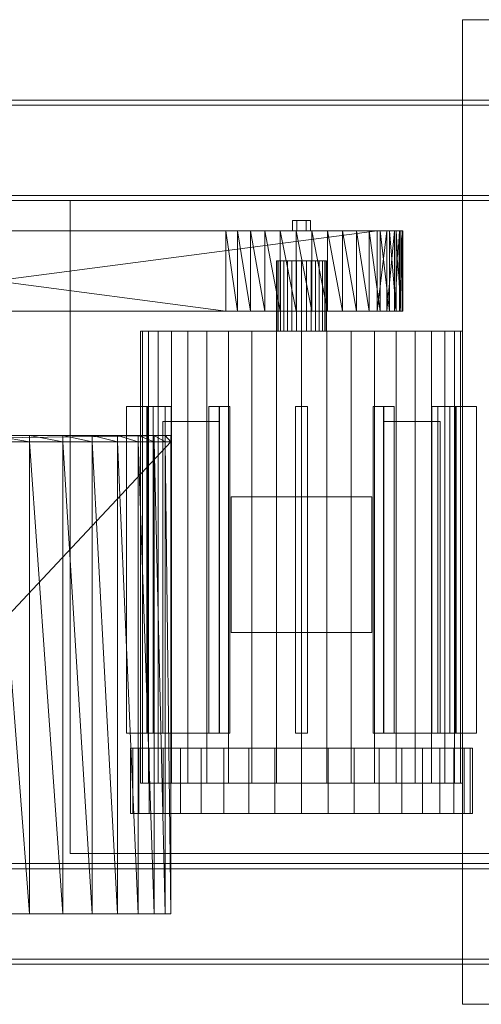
# Model space of a CAD drawing. Header units: millimetres. Extents: x -3490 to 61924, y -72580 to 6847.
# Tile 914 of 1056: x 46991 to 47450, y -16300 to -15320. Entities that reach past the tile are written whole.
import ezdxf

# ---------------------------------------------------------------- set-up
doc = ezdxf.new("R2010")
doc.units = ezdxf.units.MM
doc.layers.add('superior_secador', color=7, linetype='Continuous', lineweight=0)

msp = doc.modelspace()

# ---------------------------------------------------------------- linework, layer by layer
at = {"layer": 'superior_secador'}
for p, q in [((47431.134, -16300), (47431.134, -15320)), ((47431.134, -15320), (47591.134, -15320)), ((46141.134, -15400), (47631.134, -15400)), ((47631.134, -15405), (46141.134, -15405)), ((46141.134, -15495), (47631.134, -15495)), ((47631.134, -15500), (46141.134, -15500)), ((47041.134, -16150), (47041.134, -15500)), ((47041.134, -15500), (47501.134, -15500)), ((47266.634, -15520), (47262.134, -15520)), ((47262.134, -15520), (47262.134, -15530)), ((47275.634, -15520), (47266.634, -15520)), ((47266.634, -15520), (47266.634, -15530)), ((47275.634, -15520), (47280.134, -15520)), ((47275.634, -15520), (47275.634, -15530)), ((47280.134, -15530), (47280.134, -15520)), ((46563.527, -15530), (47220.472, -15530)), ((46566.909, -15530), (47220.472, -15530)), ((47363.478, -15530), (46566.909, -15530)), ((46576.326, -15530), (47195.951, -15530)), ((46576.326, -15530), (47220.472, -15530)), ((47195.951, -15530), (46585.951, -15530)), ((46585.951, -15530), (47195.951, -15610)), ((47363.478, -15530), (46666.607, -15530)), ((47346.316, -15530), (46724.84, -15530)), ((47363.478, -15530), (46724.84, -15530)), ((46736.316, -15530), (47346.316, -15530)), ((47346.316, -15530), (46736.316, -15610)), ((47195.951, -15530), (47220.472, -15530)), ((47207.427, -15530), (47195.951, -15530)), ((47195.951, -15610), (47195.951, -15530)), ((47195.951, -15530), (47207.427, -15610)), ((47220.472, -15530), (47207.427, -15530)), ((47207.427, -15530), (47207.427, -15610)), ((47207.427, -15530), (47220.472, -15610)), ((47220.472, -15530), (47249.952, -15530)), ((47234.764, -15530), (47220.472, -15530)), ((47220.472, -15530), (47281.505, -15530)), ((47220.472, -15530), (47338.577, -15530)), ((47220.472, -15530), (47363.478, -15530)), ((47220.472, -15530), (47220.472, -15610)), ((47220.472, -15530), (47234.764, -15610)), ((47249.952, -15530), (47234.764, -15530)), ((47234.764, -15530), (47234.764, -15610)), ((47234.764, -15530), (47249.952, -15610)), ((47249.952, -15530), (47281.505, -15530)), ((47265.661, -15530), (47249.952, -15530)), ((47249.952, -15530), (47249.952, -15610)), ((47249.952, -15530), (47265.661, -15610)), ((47266.634, -15530), (47262.134, -15530)), ((47281.505, -15530), (47265.661, -15530)), ((47265.661, -15530), (47265.661, -15610)), ((47265.661, -15530), (47281.505, -15610)), ((47275.634, -15530), (47266.634, -15530)), ((47280.134, -15530), (47275.634, -15530)), ((47281.505, -15530), (47312.044, -15530)), ((47297.094, -15530), (47281.505, -15530)), ((47281.505, -15530), (47338.577, -15530)), ((47281.505, -15530), (47281.505, -15610)), ((47281.505, -15530), (47297.094, -15610)), ((47312.044, -15530), (47297.094, -15530)), ((47297.094, -15530), (47297.094, -15610)), ((47297.094, -15530), (47312.044, -15610)), ((47312.044, -15530), (47338.577, -15530)), ((47325.985, -15530), (47312.044, -15530)), ((47312.044, -15530), (47312.044, -15610)), ((47312.044, -15530), (47325.985, -15610)), ((47338.577, -15530), (47325.985, -15530)), ((47325.985, -15530), (47325.985, -15610)), ((47325.985, -15530), (47338.577, -15610)), ((47338.577, -15530), (47358.509, -15530)), ((47349.508, -15530), (47338.577, -15530)), ((47338.577, -15530), (47369.888, -15530)), ((47338.577, -15530), (47363.478, -15530)), ((47338.577, -15530), (47338.577, -15610)), ((47338.577, -15530), (47349.508, -15610)), ((47363.478, -15530), (47346.316, -15530)), ((47346.316, -15530), (47355.941, -15530)), ((47355.941, -15530), (47346.316, -15610)), ((47346.316, -15530), (47346.316, -15610)), ((47358.509, -15530), (47349.508, -15530)), ((47349.508, -15530), (47349.508, -15610)), ((47349.508, -15530), (47358.509, -15610)), ((47355.941, -15530), (47363.478, -15530)), ((47363.478, -15530), (47355.941, -15610)), ((47355.941, -15530), (47355.941, -15610)), ((47358.509, -15530), (47369.888, -15530)), ((47365.358, -15530), (47358.509, -15530)), ((47358.509, -15530), (47358.509, -15610)), ((47358.509, -15530), (47365.358, -15610)), ((47371.6, -15530), (47363.478, -15530)), ((47363.478, -15530), (47368.741, -15530)), ((47369.888, -15530), (47363.478, -15530)), ((47368.741, -15530), (47363.478, -15610)), ((47363.478, -15530), (47363.478, -15610)), ((47369.888, -15530), (47365.358, -15530)), ((47365.358, -15530), (47365.358, -15610)), ((47365.358, -15530), (47369.888, -15610)), ((47368.741, -15530), (47371.6, -15530)), ((47371.6, -15530), (47368.741, -15610)), ((47368.741, -15530), (47368.741, -15610)), ((47369.888, -15530), (47371.6, -15530)), ((47371.985, -15530), (47369.888, -15530)), ((47369.888, -15530), (47369.888, -15610)), ((47369.888, -15530), (47371.985, -15610)), ((47371.6, -15530), (47371.985, -15530)), ((47371.985, -15530), (47371.6, -15610)), ((47371.6, -15530), (47371.6, -15610)), ((47371.985, -15530), (47371.985, -15610)), ((47246.614, -15560), (47246.134, -15560)), ((47246.134, -15560), (47246.134, -15630)), ((47248.037, -15560), (47246.614, -15560)), ((47246.614, -15560), (47246.614, -15630)), ((47250.347, -15560), (47248.037, -15560)), ((47248.037, -15560), (47248.037, -15630)), ((47253.456, -15560), (47250.347, -15560)), ((47250.347, -15560), (47250.347, -15630)), ((47257.245, -15560), (47253.456, -15560)), ((47253.456, -15560), (47253.456, -15630)), ((47261.567, -15560), (47257.245, -15560)), ((47257.245, -15560), (47257.245, -15630)), ((47266.257, -15560), (47261.567, -15560)), ((47261.567, -15560), (47261.567, -15630)), ((47271.134, -15560), (47266.257, -15560)), ((47266.257, -15560), (47266.257, -15630)), ((47276.011, -15560), (47271.134, -15560)), ((47271.134, -15560), (47271.134, -15630)), ((47280.701, -15560), (47276.011, -15560)), ((47276.011, -15560), (47276.011, -15630)), ((47285.023, -15560), (47280.701, -15560)), ((47280.701, -15560), (47280.701, -15630)), ((47288.812, -15560), (47285.023, -15560)), ((47285.023, -15560), (47285.023, -15630)), ((47291.921, -15560), (47288.812, -15560)), ((47288.812, -15560), (47288.812, -15630)), ((47294.231, -15560), (47291.921, -15560)), ((47291.921, -15560), (47291.921, -15630)), ((47295.654, -15560), (47294.231, -15560)), ((47294.231, -15560), (47294.231, -15630)), ((47295.654, -15560), (47296.134, -15560)), ((47295.654, -15560), (47295.654, -15630)), ((47296.134, -15630), (47296.134, -15560)), ((47220.472, -15610), (46563.527, -15610)), ((47220.472, -15610), (46566.909, -15610)), ((46566.909, -15610), (47363.478, -15610)), ((47195.951, -15610), (46576.326, -15610)), ((47220.472, -15610), (46576.326, -15610)), ((46585.951, -15610), (47195.951, -15610)), ((46666.607, -15610), (47363.478, -15610)), ((46724.84, -15610), (47346.316, -15610)), ((46724.84, -15610), (47363.478, -15610)), ((47346.316, -15610), (46736.316, -15610)), ((47220.472, -15610), (47195.951, -15610)), ((47195.951, -15610), (47207.427, -15610)), ((47207.427, -15610), (47220.472, -15610)), ((47249.952, -15610), (47220.472, -15610)), ((47220.472, -15610), (47234.764, -15610)), ((47281.505, -15610), (47220.472, -15610)), ((47338.577, -15610), (47220.472, -15610)), ((47363.478, -15610), (47220.472, -15610)), ((47234.764, -15610), (47249.952, -15610)), ((47281.505, -15610), (47249.952, -15610)), ((47249.952, -15610), (47265.661, -15610)), ((47265.661, -15610), (47281.505, -15610)), ((47312.044, -15610), (47281.505, -15610)), ((47281.505, -15610), (47297.094, -15610)), ((47338.577, -15610), (47281.505, -15610)), ((47297.094, -15610), (47312.044, -15610)), ((47338.577, -15610), (47312.044, -15610)), ((47312.044, -15610), (47325.985, -15610)), ((47325.985, -15610), (47338.577, -15610)), ((47358.509, -15610), (47338.577, -15610)), ((47338.577, -15610), (47349.508, -15610)), ((47369.888, -15610), (47338.577, -15610)), ((47363.478, -15610), (47338.577, -15610)), ((47346.316, -15610), (47363.478, -15610)), ((47355.941, -15610), (47346.316, -15610)), ((47349.508, -15610), (47358.509, -15610)), ((47363.478, -15610), (47355.941, -15610)), ((47369.888, -15610), (47358.509, -15610)), ((47358.509, -15610), (47365.358, -15610)), ((47363.478, -15610), (47371.6, -15610)), ((47368.741, -15610), (47363.478, -15610)), ((47363.478, -15610), (47369.888, -15610)), ((47365.358, -15610), (47369.888, -15610)), ((47371.6, -15610), (47368.741, -15610)), ((47371.6, -15610), (47369.888, -15610)), ((47369.888, -15610), (47371.985, -15610)), ((47371.985, -15610), (47371.6, -15610)), ((47113.104, -15630), (47111.134, -15630)), ((47111.134, -15630), (47111.134, -16080)), ((47118.965, -15630), (47113.104, -15630)), ((47113.104, -15630), (47113.104, -16080)), ((47128.573, -15630), (47118.965, -15630)), ((47118.965, -15630), (47118.965, -16080)), ((47141.691, -15630), (47128.573, -15630)), ((47128.573, -15630), (47128.573, -16080)), ((47157.997, -15630), (47141.691, -15630)), ((47141.691, -15630), (47141.691, -16080)), ((47177.088, -15630), (47157.997, -15630)), ((47157.997, -15630), (47157.997, -16080)), ((47198.495, -15630), (47177.088, -15630)), ((47177.088, -15630), (47177.088, -16080)), ((47221.691, -15630), (47198.495, -15630)), ((47198.495, -15630), (47198.495, -16080)), ((47246.104, -15630), (47221.691, -15630)), ((47221.691, -15630), (47221.691, -16080)), ((47271.134, -15630), (47246.104, -15630)), ((47246.104, -15630), (47246.104, -16080)), ((47246.614, -15630), (47246.134, -15630)), ((47248.037, -15630), (47246.614, -15630)), ((47250.347, -15630), (47248.037, -15630)), ((47253.456, -15630), (47250.347, -15630)), ((47257.245, -15630), (47253.456, -15630)), ((47261.567, -15630), (47257.245, -15630)), ((47266.257, -15630), (47261.567, -15630)), ((47271.134, -15630), (47266.257, -15630)), ((47296.163, -15630), (47271.134, -15630)), ((47271.134, -15630), (47271.134, -16080)), ((47276.011, -15630), (47271.134, -15630)), ((47280.701, -15630), (47276.011, -15630)), ((47285.023, -15630), (47280.701, -15630)), ((47288.812, -15630), (47285.023, -15630)), ((47291.921, -15630), (47288.812, -15630)), ((47294.231, -15630), (47291.921, -15630)), ((47295.654, -15630), (47294.231, -15630)), ((47296.134, -15630), (47295.654, -15630)), ((47320.577, -15630), (47296.163, -15630)), ((47296.163, -15630), (47296.163, -16080)), ((47343.772, -15630), (47320.577, -15630)), ((47320.577, -15630), (47320.577, -16080)), ((47365.18, -15630), (47343.772, -15630)), ((47343.772, -15630), (47343.772, -16080)), ((47384.271, -15630), (47365.18, -15630)), ((47365.18, -15630), (47365.18, -16080)), ((47400.577, -15630), (47384.271, -15630)), ((47384.271, -15630), (47384.271, -16080)), ((47413.695, -15630), (47400.577, -15630)), ((47400.577, -15630), (47400.577, -16080)), ((47423.303, -15630), (47413.695, -15630)), ((47413.695, -15630), (47413.695, -16080)), ((47429.164, -15630), (47423.303, -15630)), ((47423.303, -15630), (47423.303, -16080)), ((47429.164, -15630), (47431.134, -15630)), ((47429.164, -15630), (47429.164, -16080)), ((47431.134, -16080), (47431.134, -15630)), ((47118.134, -15705), (47097.134, -15705)), ((47097.134, -15705), (47097.134, -16030)), ((47117.445, -16030), (47117.445, -15705)), ((47117.445, -15705), (47135.632, -15705)), ((47117.445, -15705), (47123.445, -15705)), ((47118.134, -16030), (47118.134, -15705)), ((47141.632, -15705), (47123.445, -15705)), ((47123.445, -15705), (47123.445, -16030)), ((47135.632, -15705), (47135.632, -16030)), ((47141.632, -15705), (47135.632, -15705)), ((47141.632, -16030), (47141.632, -15705)), ((47178.938, -16030), (47178.938, -15705)), ((47178.938, -15705), (47189.438, -15705)), ((47178.938, -15705), (47189.33, -15705)), ((47199.83, -15705), (47189.33, -15705)), ((47189.33, -15705), (47189.33, -16030)), ((47189.438, -15705), (47189.438, -16030)), ((47199.83, -15705), (47189.438, -15705)), ((47199.83, -16030), (47199.83, -15705)), ((47265.134, -16030), (47265.134, -15705)), ((47277.134, -15705), (47265.134, -15705)), ((47277.134, -16030), (47277.134, -15705)), ((47352.938, -15705), (47342.438, -15705)), ((47342.438, -15705), (47342.438, -16030)), ((47352.83, -15705), (47342.438, -15705)), ((47352.83, -16030), (47352.83, -15705)), ((47352.83, -15705), (47363.33, -15705)), ((47352.938, -16030), (47352.938, -15705)), ((47352.938, -15705), (47363.33, -15705)), ((47363.33, -15705), (47363.33, -16030)), ((47418.822, -15705), (47400.636, -15705)), ((47400.636, -15705), (47400.636, -16030)), ((47406.636, -15705), (47400.636, -15705)), ((47406.636, -16030), (47406.636, -15705)), ((47406.636, -15705), (47424.822, -15705)), ((47418.822, -16030), (47418.822, -15705)), ((47418.822, -15705), (47424.822, -15705)), ((47424.134, -16030), (47424.134, -15705)), ((47424.134, -15705), (47445.134, -15705)), ((47424.822, -15705), (47424.822, -16030)), ((47445.134, -15705), (47445.134, -16030)), ((47133.134, -16030), (47133.134, -15720)), ((47133.134, -15720), (47189.134, -15720)), ((47189.134, -15720), (47189.134, -16030)), ((47353.134, -16030), (47353.134, -15720)), ((47353.134, -15720), (47409.134, -15720)), ((47409.134, -15720), (47409.134, -16030)), ((47141.134, -15734), (46635.916, -15734)), ((47088.042, -15734), (46635.916, -15734)), ((46701.134, -15734), (47141.134, -15734)), ((47141.134, -15734), (46701.134, -15740)), ((47141.134, -15734), (46775.711, -15734)), ((46794.572, -15734), (47088.042, -15734)), ((46964.17, -15734), (47033.61, -15734)), ((47000.562, -15734), (46964.17, -15734)), ((46964.17, -15734), (47088.042, -15734)), ((46964.17, -15734), (47000.562, -15740)), ((47033.61, -15734), (47000.562, -15734)), ((47000.562, -15734), (47000.562, -15740)), ((47000.562, -15734), (47033.61, -15740)), ((47033.61, -15734), (47088.042, -15734)), ((47062.898, -15734), (47033.61, -15734)), ((47033.61, -15734), (47033.61, -15740)), ((47033.61, -15734), (47062.898, -15740)), ((47088.042, -15734), (47062.898, -15734)), ((47062.898, -15734), (47062.898, -15740)), ((47062.898, -15734), (47088.042, -15740)), ((47088.042, -15734), (47124.591, -15734)), ((47108.704, -15734), (47088.042, -15734)), ((47088.042, -15734), (47141.134, -15734)), ((47088.042, -15734), (47088.042, -15740)), ((47088.042, -15734), (47108.704, -15740)), ((47124.591, -15734), (47108.704, -15734)), ((47108.704, -15734), (47108.704, -15740)), ((47108.704, -15734), (47124.591, -15740)), ((47124.591, -15734), (47141.134, -15734)), ((47135.464, -15734), (47124.591, -15734)), ((47124.591, -15734), (47124.591, -15740)), ((47124.591, -15734), (47135.464, -15740)), ((47141.134, -15734), (47135.464, -15734)), ((47135.464, -15734), (47135.464, -15740)), ((47135.464, -15734), (47141.134, -15740)), ((47141.134, -15734), (47141.134, -15740)), ((47141.134, -15740), (46635.916, -15740)), ((47088.042, -15740), (46635.916, -15740)), ((46701.134, -15740), (47141.134, -15740)), ((47141.134, -15740), (46701.134, -16210)), ((47141.134, -15740), (46775.711, -15740)), ((46794.572, -15740), (47088.042, -15740)), ((46964.17, -15740), (47033.61, -15740)), ((47000.562, -15740), (46964.17, -15740)), ((46964.17, -15740), (47088.042, -15740)), ((46964.17, -15740), (47000.562, -16210)), ((47033.61, -15740), (47000.562, -15740)), ((47000.562, -15740), (47000.562, -16210)), ((47000.562, -15740), (47033.61, -16210)), ((47033.61, -15740), (47088.042, -15740)), ((47062.898, -15740), (47033.61, -15740)), ((47033.61, -15740), (47033.61, -16210)), ((47033.61, -15740), (47062.898, -16210)), ((47088.042, -15740), (47062.898, -15740)), ((47062.898, -15740), (47062.898, -16210)), ((47062.898, -15740), (47088.042, -16210)), ((47088.042, -15740), (47124.591, -15740)), ((47108.704, -15740), (47088.042, -15740)), ((47088.042, -15740), (47141.134, -15740)), ((47088.042, -15740), (47088.042, -16210)), ((47088.042, -15740), (47108.704, -16210)), ((47124.591, -15740), (47108.704, -15740)), ((47108.704, -15740), (47108.704, -16210)), ((47108.704, -15740), (47124.591, -16210)), ((47124.591, -15740), (47141.134, -15740)), ((47135.464, -15740), (47124.591, -15740)), ((47124.591, -15740), (47124.591, -16210)), ((47124.591, -15740), (47135.464, -16210)), ((47141.134, -15740), (47135.464, -15740)), ((47135.464, -15740), (47135.464, -16210)), ((47135.464, -15740), (47141.134, -16210)), ((47141.134, -15740), (47141.134, -16210)), ((47201.134, -15930), (47201.134, -15795)), ((47201.134, -15795), (47341.134, -15795)), ((47341.134, -15795), (47341.134, -15930)), ((47341.134, -15930), (47201.134, -15930)), ((47097.134, -16030), (47118.134, -16030)), ((47135.632, -16030), (47117.445, -16030)), ((47123.445, -16030), (47117.445, -16030)), ((47123.445, -16030), (47141.632, -16030)), ((47189.134, -16030), (47133.134, -16030)), ((47135.632, -16030), (47141.632, -16030)), ((47189.438, -16030), (47178.938, -16030)), ((47189.33, -16030), (47178.938, -16030)), ((47189.33, -16030), (47199.83, -16030)), ((47189.438, -16030), (47199.83, -16030)), ((47277.134, -16030), (47265.134, -16030)), ((47342.438, -16030), (47352.938, -16030)), ((47342.438, -16030), (47352.83, -16030)), ((47363.33, -16030), (47352.83, -16030)), ((47363.33, -16030), (47352.938, -16030)), ((47409.134, -16030), (47353.134, -16030)), ((47400.636, -16030), (47418.822, -16030)), ((47400.636, -16030), (47406.636, -16030)), ((47424.822, -16030), (47406.636, -16030)), ((47424.822, -16030), (47418.822, -16030)), ((47445.134, -16030), (47424.134, -16030)), ((47103.227, -16045), (47101.134, -16045)), ((47101.134, -16045), (47101.134, -16110)), ((47109.454, -16045), (47103.227, -16045)), ((47103.227, -16045), (47103.227, -16110)), ((47119.663, -16045), (47109.454, -16045)), ((47109.454, -16045), (47109.454, -16110)), ((47133.601, -16045), (47119.663, -16045)), ((47119.663, -16045), (47119.663, -16110)), ((47150.926, -16045), (47133.601, -16045)), ((47133.601, -16045), (47133.601, -16110)), ((47171.21, -16045), (47150.926, -16045)), ((47150.926, -16045), (47150.926, -16110)), ((47193.955, -16045), (47171.21, -16045)), ((47171.21, -16045), (47171.21, -16110)), ((47218.601, -16045), (47193.955, -16045)), ((47193.955, -16045), (47193.955, -16110)), ((47244.54, -16045), (47218.601, -16045)), ((47218.601, -16045), (47218.601, -16110)), ((47271.134, -16045), (47244.54, -16045)), ((47244.54, -16045), (47244.54, -16110)), ((47297.728, -16045), (47271.134, -16045)), ((47271.134, -16045), (47271.134, -16110)), ((47323.667, -16045), (47297.728, -16045)), ((47297.728, -16045), (47297.728, -16110)), ((47348.312, -16045), (47323.667, -16045)), ((47323.667, -16045), (47323.667, -16110)), ((47371.057, -16045), (47348.312, -16045)), ((47348.312, -16045), (47348.312, -16110)), ((47391.342, -16045), (47371.057, -16045)), ((47371.057, -16045), (47371.057, -16110)), ((47408.667, -16045), (47391.342, -16045)), ((47391.342, -16045), (47391.342, -16110)), ((47422.605, -16045), (47408.667, -16045)), ((47408.667, -16045), (47408.667, -16110)), ((47432.813, -16045), (47422.605, -16045)), ((47422.605, -16045), (47422.605, -16110)), ((47439.041, -16045), (47432.813, -16045)), ((47432.813, -16045), (47432.813, -16110)), ((47439.041, -16045), (47441.134, -16045)), ((47439.041, -16045), (47439.041, -16110)), ((47441.134, -16110), (47441.134, -16045)), ((47113.104, -16080), (47111.134, -16080)), ((47118.965, -16080), (47113.104, -16080)), ((47128.573, -16080), (47118.965, -16080)), ((47141.691, -16080), (47128.573, -16080)), ((47157.997, -16080), (47141.691, -16080)), ((47177.088, -16080), (47157.997, -16080)), ((47198.495, -16080), (47177.088, -16080)), ((47221.691, -16080), (47198.495, -16080)), ((47246.104, -16080), (47221.691, -16080)), ((47271.134, -16080), (47246.104, -16080)), ((47296.163, -16080), (47271.134, -16080)), ((47320.577, -16080), (47296.163, -16080)), ((47343.772, -16080), (47320.577, -16080)), ((47365.18, -16080), (47343.772, -16080)), ((47384.271, -16080), (47365.18, -16080)), ((47400.577, -16080), (47384.271, -16080)), ((47413.695, -16080), (47400.577, -16080)), ((47423.303, -16080), (47413.695, -16080)), ((47429.164, -16080), (47423.303, -16080)), ((47431.134, -16080), (47429.164, -16080)), ((47103.227, -16110), (47101.134, -16110)), ((47109.454, -16110), (47103.227, -16110)), ((47119.663, -16110), (47109.454, -16110)), ((47133.601, -16110), (47119.663, -16110)), ((47150.926, -16110), (47133.601, -16110)), ((47171.21, -16110), (47150.926, -16110)), ((47193.955, -16110), (47171.21, -16110)), ((47218.601, -16110), (47193.955, -16110)), ((47244.54, -16110), (47218.601, -16110)), ((47271.134, -16110), (47244.54, -16110)), ((47297.728, -16110), (47271.134, -16110)), ((47323.667, -16110), (47297.728, -16110)), ((47348.312, -16110), (47323.667, -16110)), ((47371.057, -16110), (47348.312, -16110)), ((47391.342, -16110), (47371.057, -16110)), ((47408.667, -16110), (47391.342, -16110)), ((47422.605, -16110), (47408.667, -16110)), ((47432.813, -16110), (47422.605, -16110)), ((47439.041, -16110), (47432.813, -16110)), ((47441.134, -16110), (47439.041, -16110)), ((47501.134, -16150), (47041.134, -16150)), ((46141.134, -16160), (47631.134, -16160)), ((47631.134, -16165), (46141.134, -16165)), ((46635.916, -16210), (47141.134, -16210)), ((46635.916, -16210), (47088.042, -16210)), ((47141.134, -16210), (46701.134, -16210)), ((46775.711, -16210), (47141.134, -16210)), ((47088.042, -16210), (46794.572, -16210)), ((47033.61, -16210), (46964.17, -16210)), ((46964.17, -16210), (47000.562, -16210)), ((47088.042, -16210), (46964.17, -16210)), ((47000.562, -16210), (47033.61, -16210)), ((47088.042, -16210), (47033.61, -16210)), ((47033.61, -16210), (47062.898, -16210)), ((47062.898, -16210), (47088.042, -16210)), ((47124.591, -16210), (47088.042, -16210)), ((47088.042, -16210), (47108.704, -16210)), ((47141.134, -16210), (47088.042, -16210)), ((47108.704, -16210), (47124.591, -16210)), ((47141.134, -16210), (47124.591, -16210)), ((47124.591, -16210), (47135.464, -16210)), ((47135.464, -16210), (47141.134, -16210)), ((46141.134, -16255), (47631.134, -16255)), ((47631.134, -16260), (46141.134, -16260)), ((47591.134, -16300), (47431.134, -16300))]:
    msp.add_line(p, q, dxfattribs=at)

doc.saveas('drawing.dxf')
